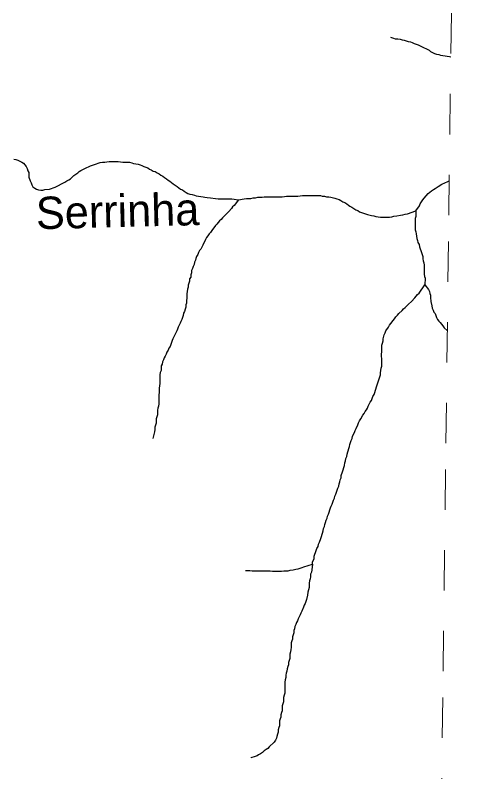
# Model space of a CAD drawing. Extents: x 652.3 to 678, y 7316.9 to 7344.9.
# Drawn here: x 676.905 to 678.02, y 7339.863 to 7341.737 of the extents above; entities that cross this region are included whole.
import ezdxf
from ezdxf.enums import TextEntityAlignment as Align

# ---------------------------------------------------------------- set-up
doc = ezdxf.new("R2010")
doc.units = 0
doc.header["$LTSCALE"] = 0.032
doc.linetypes.add('SHORT_DASHED', pattern=[2.7, 1.5, -1.2])
doc.layers.add('53', color=7, linetype='SHORT_DASHED', lineweight=13)
doc.layers.add('7', color=7, linetype='Continuous', lineweight=25)
doc.layers.add('61', color=7, linetype='Continuous')

msp = doc.modelspace()

# ---------------------------------------------------------------- linework, layer by layer
at = {"layer": '53'}
msp.add_lwpolyline([(677.8726, 7332.766), (677.8797, 7333.331), (677.8867, 7333.8961), (677.8938, 7334.4611), (677.9008, 7335.0262), (677.9079, 7335.5913), (677.9149, 7336.1563), (677.922, 7336.7214), (677.929, 7337.2864), (677.936, 7337.8515), (677.9431, 7338.4166), (677.9501, 7338.9816), (677.9571, 7339.5467), (677.9642, 7340.1117), (677.9712, 7340.6768), (677.9782, 7341.2418), (677.9853, 7341.8069), (677.9923, 7342.372), (677.9993, 7342.937), (678.0064, 7343.5021), (678.0134, 7344.0671), (678.0204, 7344.6322)], dxfattribs=at)
at = {"layer": '7'}
for points in [[(677.8341, 7341.6827), (677.8409, 7341.6804), (677.8457, 7341.6788), (677.852, 7341.678), (677.8576, 7341.6772), (677.8624, 7341.6756), (677.868, 7341.6748), (677.8775, 7341.6717), (677.8831, 7341.6709), (677.8879, 7341.6693), (677.8926, 7341.6669), (677.8974, 7341.6653), (677.9022, 7341.6637), (677.907, 7341.6613), (677.9141, 7341.6581), (677.9245, 7341.6526), (677.9292, 7341.6502), (677.9332, 7341.647), (677.938, 7341.6446), (677.9428, 7341.6422), (677.9475, 7341.6406), (677.9531, 7341.6398), (677.9579, 7341.6382), (677.9634, 7341.6374), (677.9802, 7341.6343), (677.9831, 7341.6337)], [(676.9012, 7341.3804), (676.9068, 7341.3796), (676.9115, 7341.3781), (676.9211, 7341.3733), (676.9251, 7341.3701), (676.9291, 7341.3661), (676.9322, 7341.3621), (676.9346, 7341.3574), (676.9362, 7341.3518), (676.9386, 7341.347), (676.9386, 7341.3359), (676.9418, 7341.3263), (676.9442, 7341.3216), (676.9458, 7341.3168), (676.9489, 7341.312), (676.9537, 7341.3088), (676.9577, 7341.3056), (676.9625, 7341.3041), (676.968, 7341.3033), (676.9736, 7341.3033), (676.9784, 7341.3048), (676.9895, 7341.3064), (677.0038, 7341.3112), (677.0277, 7341.3231), (677.0325, 7341.3263), (677.0373, 7341.3295), (677.042, 7341.3319), (677.05, 7341.3399), (677.0548, 7341.343), (677.0595, 7341.3462), (677.0635, 7341.3494), (677.0675, 7341.3526), (677.0818, 7341.3598), (677.0866, 7341.3613), (677.0914, 7341.3637), (677.1057, 7341.3685), (677.1105, 7341.3701), (677.1152, 7341.3717), (677.1208, 7341.3725), (677.1264, 7341.3733), (677.132, 7341.3741), (677.1375, 7341.3749), (677.1598, 7341.3749), (677.1654, 7341.3741), (677.1709, 7341.3733), (677.1821, 7341.3733), (677.1876, 7341.3725), (677.1932, 7341.3709), (677.198, 7341.3693), (677.2036, 7341.3685), (677.2091, 7341.3677), (677.2139, 7341.3661), (677.2187, 7341.3645), (677.2235, 7341.3621), (677.233, 7341.359), (677.237, 7341.3558), (677.2418, 7341.3542), (677.2465, 7341.351), (677.2513, 7341.3494), (677.2561, 7341.3462), (677.2609, 7341.3438), (677.2656, 7341.3407), (677.2704, 7341.3383), (677.2744, 7341.3351), (677.2792, 7341.3319), (677.2839, 7341.3287), (677.2879, 7341.3255), (677.2919, 7341.3224), (677.2959, 7341.3192), (677.3006, 7341.316), (677.3054, 7341.3128), (677.3102, 7341.3096), (677.3142, 7341.3064), (677.3189, 7341.3041), (677.3229, 7341.3009), (677.3277, 7341.2977), (677.3325, 7341.2953), (677.3372, 7341.2937), (677.3428, 7341.2929), (677.3484, 7341.2913), (677.3532, 7341.2897), (677.3643, 7341.2881), (677.3699, 7341.2873), (677.3746, 7341.2858), (677.3802, 7341.285), (677.3882, 7341.2842), (677.4009, 7341.2826), (677.4073, 7341.2818), (677.4407, 7341.2818), (677.4574, 7341.2794)], [(677.8966, 7341.2523), (677.9054, 7341.2651), (677.9077, 7341.2698), (677.9109, 7341.2746), (677.9141, 7341.2794), (677.9173, 7341.2834), (677.9268, 7341.2953), (677.9316, 7341.2985), (677.9356, 7341.3017), (677.9404, 7341.3048), (677.9443, 7341.308), (677.9515, 7341.3128), (677.9611, 7341.3184), (677.9754, 7341.3247), (677.9793, 7341.3265)], [(677.4574, 7341.2794), (677.447, 7341.2659), (677.4431, 7341.2619), (677.4399, 7341.2579), (677.4335, 7341.2507), (677.4248, 7341.242), (677.4216, 7341.238), (677.4176, 7341.2348), (677.4144, 7341.2309), (677.4104, 7341.2277), (677.4041, 7341.2197), (677.4009, 7341.2157), (677.3913, 7341.2038), (677.3882, 7341.199), (677.385, 7341.195), (677.3818, 7341.1903), (677.3786, 7341.1863), (677.3762, 7341.1815), (677.3691, 7341.1672), (677.3667, 7341.1624), (677.3643, 7341.1576), (677.3611, 7341.1537), (677.3587, 7341.1489), (677.3571, 7341.1441), (677.3539, 7341.1393), (677.3524, 7341.1346), (677.3508, 7341.1298), (677.3484, 7341.125), (677.3476, 7341.1195), (677.3452, 7341.1147), (677.3436, 7341.1091), (677.3412, 7341.1043), (677.3412, 7341.0988), (677.3396, 7341.094), (677.3396, 7341.0884), (677.3364, 7341.0836), (677.3364, 7341.0781), (677.3349, 7341.0733), (677.3333, 7341.0685), (677.3333, 7341.063), (677.3317, 7341.0582), (677.3309, 7341.0526), (677.3301, 7341.047), (677.3301, 7341.0359), (677.3293, 7341.0303), (677.3285, 7341.024), (677.3269, 7341.0192), (677.3269, 7341.0136), (677.3253, 7341.0089), (677.3237, 7341.0033), (677.3213, 7340.9985), (677.3205, 7340.9929), (677.3189, 7340.9882), (677.3173, 7340.9834), (677.315, 7340.9786), (677.3134, 7340.9738), (677.311, 7340.9691), (677.3086, 7340.9643), (677.307, 7340.9595), (677.3046, 7340.9547), (677.3022, 7340.95), (677.2951, 7340.9356), (677.2935, 7340.9309), (677.2887, 7340.9166), (677.2855, 7340.9118), (677.2831, 7340.907), (677.2799, 7340.9022), (677.2784, 7340.8975), (677.276, 7340.8927), (677.2736, 7340.8879), (677.272, 7340.8831), (677.2696, 7340.8784), (677.2688, 7340.8728), (677.2664, 7340.868), (677.2664, 7340.8569), (677.264, 7340.8521), (677.2632, 7340.8465), (677.2632, 7340.8243), (677.2624, 7340.8187), (677.2616, 7340.8131), (677.2616, 7340.8075), (677.2609, 7340.802), (677.2601, 7340.7964), (677.2601, 7340.7741), (677.2593, 7340.7686), (677.2577, 7340.7638), (677.2569, 7340.7582), (677.2569, 7340.7471), (677.2553, 7340.7423), (677.2537, 7340.7375), (677.2537, 7340.7264), (677.2521, 7340.7216), (677.2505, 7340.7168), (677.2505, 7340.7105), (677.2497, 7340.7049), (677.2473, 7340.6946), (677.2459, 7340.6884), (677.2458, 7340.688)], [(677.4574, 7341.2794), (677.4717, 7341.2818), (677.4773, 7341.2826), (677.4884, 7341.2826), (677.494, 7341.2842), (677.4996, 7341.2842), (677.5051, 7341.2858), (677.5163, 7341.2858), (677.521, 7341.2873), (677.5656, 7341.2873), (677.5712, 7341.2881), (677.5767, 7341.2889), (677.6046, 7341.2889), (677.6102, 7341.2897), (677.6157, 7341.2905), (677.6603, 7341.2905), (677.6651, 7341.2889), (677.6706, 7341.2889), (677.6754, 7341.2873), (677.681, 7341.2873), (677.6865, 7341.2865), (677.6961, 7341.2834), (677.7009, 7341.2818), (677.7064, 7341.2802), (677.7112, 7341.2778), (677.716, 7341.2746), (677.7208, 7341.273), (677.7255, 7341.2698), (677.7295, 7341.2667), (677.7335, 7341.2635), (677.7383, 7341.2611), (677.743, 7341.2579), (677.7478, 7341.2547), (677.7526, 7341.2531), (677.7574, 7341.2499), (677.7717, 7341.2452), (677.7773, 7341.2436), (677.7868, 7341.2404), (677.7924, 7341.2396), (677.7979, 7341.238), (677.8035, 7341.2372), (677.8091, 7341.2364), (677.8314, 7341.2364), (677.8369, 7341.2372), (677.8425, 7341.2388), (677.8497, 7341.2396), (677.8584, 7341.2412), (677.8648, 7341.2428), (677.8703, 7341.2444), (677.8759, 7341.2452), (677.8966, 7341.2523)], [(677.8966, 7341.2523), (677.8966, 7341.238), (677.895, 7341.2332), (677.895, 7341.2054), (677.8966, 7341.2006), (677.8974, 7341.195), (677.8982, 7341.1895), (677.899, 7341.1839), (677.9006, 7341.1791), (677.9014, 7341.1736), (677.9046, 7341.1688), (677.9054, 7341.1632), (677.9077, 7341.1584), (677.9093, 7341.1537), (677.9141, 7341.1393), (677.9141, 7341.1338), (677.9149, 7341.1282), (677.9165, 7341.1234), (677.9173, 7341.1179), (677.9173, 7341.0956), (677.9181, 7341.09), (677.9197, 7341.0852), (677.9189, 7341.0693)], [(677.6579, 7340.4312), (677.6611, 7340.4407), (677.6627, 7340.4455), (677.6674, 7340.4598), (677.6682, 7340.4654), (677.6706, 7340.4702), (677.6714, 7340.4757), (677.673, 7340.4805), (677.6746, 7340.4861), (677.677, 7340.4909), (677.6778, 7340.4964), (677.6802, 7340.5012), (677.6818, 7340.506), (677.6834, 7340.5115), (677.6857, 7340.5163), (677.6873, 7340.5211), (677.6897, 7340.5259), (677.6913, 7340.5306), (677.6929, 7340.5354), (677.6953, 7340.5402), (677.6961, 7340.5458), (677.6985, 7340.5505), (677.7001, 7340.5553), (677.7017, 7340.5601), (677.7033, 7340.5657), (677.7056, 7340.5704), (677.7064, 7340.576), (677.7088, 7340.5808), (677.7096, 7340.5863), (677.712, 7340.5911), (677.712, 7340.5967), (677.7152, 7340.6062), (677.7168, 7340.611), (677.7184, 7340.6166), (677.72, 7340.6214), (677.7208, 7340.6285), (677.7224, 7340.6333), (677.7231, 7340.6389), (677.7255, 7340.6436), (677.7263, 7340.6492), (677.7311, 7340.6635), (677.7327, 7340.6683), (677.7335, 7340.6739), (677.7351, 7340.6786), (677.7367, 7340.6834), (677.7391, 7340.6882), (677.7399, 7340.6938), (677.7446, 7340.7033), (677.7462, 7340.7081), (677.7486, 7340.7129), (677.7534, 7340.7224), (677.755, 7340.7272), (677.7574, 7340.732), (677.7605, 7340.7367), (677.7653, 7340.7463), (677.7685, 7340.7503), (677.7709, 7340.755), (677.7741, 7340.7598), (677.7773, 7340.7638), (677.7788, 7340.7686), (677.7836, 7340.7781), (677.7868, 7340.7829), (677.79, 7340.7924), (677.7932, 7340.7972), (677.7948, 7340.802), (677.7995, 7340.8163), (677.8011, 7340.8211), (677.8027, 7340.8266), (677.8043, 7340.8314), (677.8059, 7340.8362), (677.8091, 7340.8457), (677.8091, 7340.8513), (677.8099, 7340.8569), (677.8107, 7340.8624), (677.8123, 7340.8672), (677.8123, 7340.8863), (677.8115, 7340.8919), (677.8115, 7340.8975), (677.8123, 7340.903), (677.8123, 7340.9197), (677.8139, 7340.9245), (677.8154, 7340.9301), (677.8154, 7340.9356), (677.8186, 7340.9452), (677.821, 7340.95), (677.8226, 7340.9547), (677.829, 7340.9643), (677.8314, 7340.9691), (677.8441, 7340.985), (677.8473, 7340.9898), (677.8513, 7340.9937), (677.8544, 7340.9977), (677.8624, 7341.0057), (677.8664, 7341.0096), (677.8703, 7341.0128), (677.8783, 7341.0208), (677.8855, 7341.0279), (677.8942, 7341.0367), (677.9006, 7341.0447), (677.9046, 7341.0486), (677.9189, 7341.0693)], [(677.9189, 7341.0693), (677.9276, 7341.0574), (677.93, 7341.0526), (677.9316, 7341.0478), (677.9332, 7341.0431), (677.9332, 7341.0375), (677.934, 7341.0279), (677.9364, 7341.0168), (677.9372, 7341.0112), (677.9396, 7341.0065), (677.9412, 7341.0017), (677.9443, 7340.9977), (677.9459, 7340.9929), (677.9475, 7340.9882), (677.9499, 7340.9834), (677.9531, 7340.9794), (677.9571, 7340.9754), (677.9603, 7340.9715), (677.9634, 7340.9675), (677.9666, 7340.9627), (677.9738, 7340.9555), (677.9746, 7340.9547)], [(677.6404, 7340.3771), (677.6412, 7340.3819), (677.6452, 7340.3914), (677.6452, 7340.397), (677.6499, 7340.4113), (677.6515, 7340.4161), (677.6547, 7340.4208), (677.6555, 7340.4264), (677.6579, 7340.4312)], [(677.4753, 7340.3612), (677.486, 7340.3612), (677.4916, 7340.3604), (677.5362, 7340.3604), (677.5417, 7340.3596), (677.564, 7340.3596), (677.5696, 7340.3604), (677.5807, 7340.3604), (677.5855, 7340.362), (677.5927, 7340.3628), (677.5998, 7340.3651), (677.6054, 7340.3659), (677.6149, 7340.3691), (677.6197, 7340.3707), (677.6404, 7340.3771)], [(677.6404, 7340.3771), (677.6388, 7340.3628), (677.638, 7340.3572), (677.6356, 7340.3524), (677.6356, 7340.346), (677.6348, 7340.3405), (677.6332, 7340.3357), (677.6324, 7340.3301), (677.6324, 7340.319), (677.6308, 7340.3134), (677.6293, 7340.3079), (677.6285, 7340.2999), (677.6261, 7340.2896), (677.6229, 7340.28), (677.6205, 7340.2752), (677.6189, 7340.2705), (677.6141, 7340.2609), (677.6118, 7340.2561), (677.6102, 7340.2514), (677.6054, 7340.2418), (677.6038, 7340.237), (677.6014, 7340.2323), (677.5998, 7340.2275), (677.5974, 7340.2227), (677.5966, 7340.2171), (677.5942, 7340.2124), (677.5942, 7340.2068), (677.5911, 7340.1973), (677.5911, 7340.1917), (677.5895, 7340.1869), (677.5879, 7340.1821), (677.5879, 7340.171), (677.5871, 7340.1654), (677.5863, 7340.1599), (677.5847, 7340.1543), (677.5847, 7340.1431), (677.5815, 7340.1336), (677.5815, 7340.128), (677.5799, 7340.1233), (677.5783, 7340.1177), (677.5775, 7340.1121), (677.5759, 7340.1073), (677.5751, 7340.1018), (677.5744, 7340.0962), (677.5728, 7340.0906), (677.572, 7340.0851), (677.572, 7340.0572), (677.5704, 7340.0524), (677.5688, 7340.0469), (677.5688, 7340.0357), (677.5672, 7340.031), (677.5656, 7340.0262), (677.5656, 7340.0142), (677.564, 7340.0095), (677.5624, 7340.0039), (677.5624, 7339.9983), (677.5608, 7339.9936), (677.5592, 7339.9888), (677.5592, 7339.9768), (677.5576, 7339.9721), (677.5561, 7339.9665), (677.5561, 7339.9609), (677.5545, 7339.9562), (677.5529, 7339.9506), (677.5513, 7339.9458), (677.5489, 7339.941), (677.5457, 7339.9363), (677.5338, 7339.9243), (677.5306, 7339.9204), (677.5258, 7339.918), (677.521, 7339.9148), (677.5171, 7339.9108), (677.5123, 7339.9076), (677.5075, 7339.9052), (677.5035, 7339.9021), (677.4988, 7339.9005), (677.4884, 7339.8973), (677.488, 7339.8972)]]:
    msp.add_lwpolyline(points, dxfattribs=at)

# ---------------------------------------------------------------- texts
at = {"layer": '61'}
msp.add_text('Serrinha', height=0.08, rotation=1.496, dxfattribs=at).set_placement((677.1593, 7341.2119), align=Align.CENTER)

doc.saveas('drawing.dxf')
